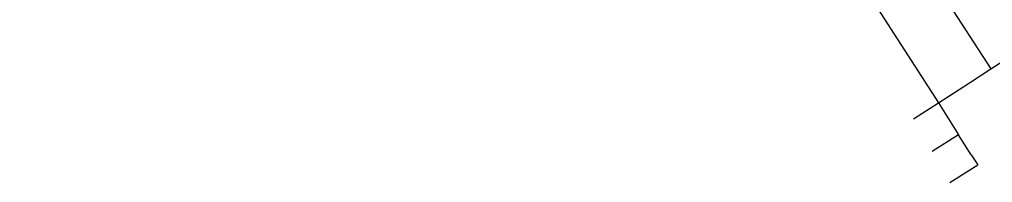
# Model space of a CAD drawing. Extents: x 159675 to 162108, y 386471 to 388472.
# Drawn here: x 160235.6 to 160373.3, y 386852.3 to 386875.3 of the extents above; entities that cross this region are included whole.
import ezdxf

# ---------------------------------------------------------------- set-up
doc = ezdxf.new("R2010")
doc.units = 0
doc.layers.add('BLT_Basislijn', color=7, linetype='Continuous')
doc.layers.add('BLT_Vlakafsluiter', color=7, linetype='Continuous')

msp = doc.modelspace()

# ---------------------------------------------------------------- linework, layer by layer
at = {"layer": 'BLT_Basislijn'}
for p, q in [((160235.65, 387064.95), (160365.63, 386863.54)), ((160357.22, 386892.81), (160373.03, 386868.31)), ((160369.99, 386866.35), (160373.03, 386868.31)), ((160362.11, 386861.27), (160365.63, 386863.54)), ((160365.63, 386863.54), (160368.45, 386859)), ((160368.45, 386859), (160364.72, 386856.66)), ((160370.27, 386856.19), (160371.19, 386854.76))]:
    msp.add_line(p, q, dxfattribs=at)
for points in [[(160370.27, 386856.19), (160368.45, 386859)], [(160367.22, 386852.26), (160371.19, 386854.76)]]:
    msp.add_lwpolyline(points, dxfattribs=at)
at = {"layer": 'BLT_Vlakafsluiter'}
for p, q in [((160373.03, 386868.31), (160377.24, 386871.02)), ((160365.63, 386863.54), (160369.99, 386866.35))]:
    msp.add_line(p, q, dxfattribs=at)

doc.saveas('drawing.dxf')
